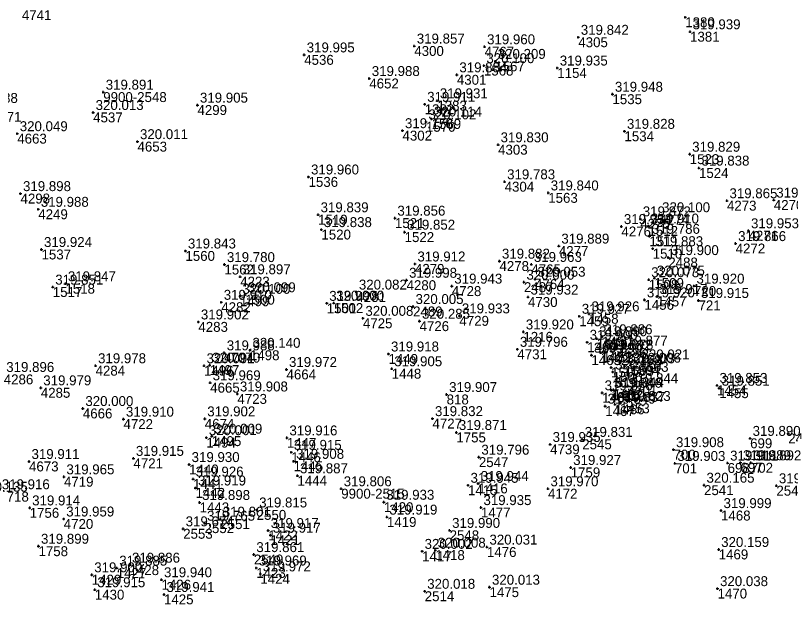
# Model space of a CAD drawing. Extents: x -829398 to -819400, y -1074439 to -1067977.
# Drawn here: x -821228.5 to -821134.8, y -1070133.8 to -1070062.6 of the extents above; entities that cross this region are included whole.
import ezdxf

# ---------------------------------------------------------------- set-up
doc = ezdxf.new("R2010")
doc.units = 0
for name, color, linetype in [('Vrstva 60', 7, 'Continuous'), ('Vrstva 61', 7, 'Continuous'), ('Čísla bodů_doměření_2012', 7, 'Continuous')]:
    doc.layers.add(name, color=color, linetype=linetype)

# ---------------------------------------------------------------- blocks, each defined once
blk = doc.blocks.new('BOD')
at = {"layer": 'Čísla bodů_doměření_2012'}
for p, q in [((-0.15, 0), (0.15, 0)), ((0, -0.15), (0, 0.15))]:
    blk.add_line(p, q, dxfattribs=at)

msp = doc.modelspace()

# ---------------------------------------------------------------- block references
at = {"layer": 'Vrstva 60'}
for p in [(-821147.514, -1070062.78), (-821147.514, -1070062.78), (-821146.931, -1070064.526), (-821146.931, -1070064.526), (-821160.443, -1070065.195), (-821160.443, -1070065.195), (-821180.274, -1070066.25), (-821180.274, -1070066.25), (-821171.774, -1070066.339), (-821171.774, -1070066.339), (-821193.582, -1070067.323), (-821193.582, -1070067.323), (-821170.487, -1070068.104), (-821170.487, -1070068.104), (-821171.857, -1070068.623), (-821171.857, -1070068.623), (-821162.988, -1070068.908), (-821162.988, -1070068.908), (-821185.715, -1070070.18), (-821185.715, -1070070.18), (-821175.125, -1070069.732), (-821175.125, -1070069.732), (-821217.882, -1070071.825), (-821156.316, -1070072.079), (-821156.316, -1070072.079), (-821177.49, -1070072.866), (-821177.49, -1070072.866), (-821206.49, -1070073.393), (-821206.49, -1070073.393), (-821179.015, -1070073.296), (-821179.015, -1070073.296), (-821219.101, -1070074.283), (-821219.101, -1070074.283), (-821178.183, -1070075.072), (-821178.183, -1070075.072), (-821178.866, -1070075.416), (-821178.866, -1070075.416), (-821228.278, -1070076.845), (-821228.278, -1070076.845), (-821181.703, -1070076.482), (-821181.703, -1070076.482), (-821154.866, -1070076.56), (-821154.866, -1070076.56), (-821213.741, -1070077.81), (-821213.741, -1070077.81), (-821170.142, -1070078.187), (-821170.142, -1070078.187), (-821146.972, -1070079.329), (-821146.972, -1070079.329), (-821145.853, -1070081.006), (-821145.853, -1070081.006), (-821193.058, -1070082.077), (-821193.058, -1070082.077), (-821169.351, -1070082.66), (-821169.351, -1070082.66), (-821227.884, -1070084.09), (-821227.884, -1070084.09), (-821164.08, -1070084.005), (-821164.08, -1070084.005), (-821142.471, -1070084.949), (-821142.471, -1070084.949), (-821136.806, -1070084.872), (-821136.806, -1070084.872), (-821225.735, -1070085.987), (-821225.735, -1070085.987), (-821191.904, -1070086.645), (-821191.904, -1070086.645), (-821182.618, -1070087.055), (-821182.618, -1070087.055), (-821152.95, -1070087.14), (-821152.95, -1070087.14), (-821150.613, -1070086.642), (-821150.613, -1070086.642), (-821155.233, -1070088.074), (-821155.233, -1070088.074), (-821151.959, -1070088.005), (-821151.959, -1070088.005), (-821191.504, -1070088.441), (-821191.504, -1070088.441), (-821181.441, -1070088.75), (-821181.441, -1070088.75), (-821139.864, -1070088.579), (-821139.864, -1070088.579), (-821151.842, -1070089.253), (-821151.842, -1070089.253), (-821225.344, -1070090.849), (-821225.344, -1070090.849), (-821207.945, -1070091.025), (-821207.945, -1070091.025), (-821162.796, -1070090.434), (-821162.796, -1070090.434), (-821151.451, -1070090.747), (-821151.451, -1070090.747), (-821141.42, -1070090.13), (-821141.42, -1070090.13), (-821149.562, -1070091.823), (-821149.562, -1070091.823), (-821203.229, -1070092.67), (-821203.229, -1070092.67), (-821180.195, -1070092.594), (-821180.195, -1070092.594), (-821169.977, -1070092.251), (-821169.977, -1070092.251), (-821166.118, -1070092.649), (-821166.118, -1070092.649), (-821201.322, -1070094.138), (-821201.322, -1070094.138), (-821181.208, -1070094.562), (-821181.208, -1070094.562), (-821165.675, -1070094.44), (-821165.675, -1070094.44), (-821151.93, -1070094.496), (-821151.93, -1070094.496), (-821151.25, -1070094.297), (-821151.25, -1070094.297), (-821223.983, -1070095.389), (-821223.983, -1070095.389), (-821222.456, -1070094.987), (-821222.456, -1070094.987), (-821175.737, -1070095.276), (-821175.737, -1070095.276), (-821167.016, -1070094.803), (-821167.016, -1070094.803), (-821146.458, -1070095.27), (-821146.458, -1070095.27), (-821201.358, -1070096.505), (-821201.358, -1070096.505), (-821200.713, -1070096.317), (-821200.713, -1070096.317), (-821187.275, -1070095.99), (-821187.275, -1070095.99), (-821166.524, -1070096.598), (-821166.524, -1070096.598), (-821150.928, -1070096.529), (-821150.928, -1070096.529), (-821203.613, -1070097.227), (-821203.613, -1070097.227), (-821190.856, -1070097.355), (-821190.856, -1070097.355), (-821190.02, -1070097.324), (-821190.02, -1070097.324), (-821152.448, -1070096.937), (-821152.448, -1070096.937), (-821145.914, -1070097.007), (-821145.914, -1070097.007), (-821180.421, -1070097.739), (-821180.421, -1070097.739), (-821186.488, -1070099.167), (-821186.488, -1070099.167), (-821174.82, -1070098.871), (-821174.82, -1070098.871), (-821160.325, -1070098.918), (-821160.325, -1070098.918), (-821159.148, -1070098.623), (-821159.148, -1070098.623), (-821206.378, -1070099.602), (-821206.378, -1070099.602), (-821179.638, -1070099.516), (-821179.638, -1070099.516), (-821167.09, -1070100.81), (-821167.09, -1070100.81), (-821159.369, -1070102.061), (-821159.369, -1070102.061), (-821158.222, -1070101.636), (-821158.222, -1070101.636), (-821157.574, -1070101.39), (-821157.574, -1070101.39), (-821200.14, -1070103.031), (-821200.14, -1070103.031), (-821167.81, -1070102.911), (-821167.81, -1070102.911), (-821155.739, -1070102.767), (-821155.739, -1070102.767), (-821203.249, -1070103.338), (-821203.249, -1070103.338), (-821183.391, -1070103.476), (-821183.391, -1070103.476), (-821158.855, -1070103.623), (-821158.855, -1070103.623), (-821157.734, -1070103.32), (-821157.734, -1070103.32), (-821157.466, -1070103.239), (-821157.466, -1070103.239), (-821218.81, -1070104.894), (-821218.81, -1070104.894), (-821205.694, -1070104.898), (-821205.694, -1070104.898), (-821205.006, -1070104.822), (-821205.006, -1070104.822), (-821154.879, -1070104.913), (-821154.879, -1070104.913), (-821154.149, -1070104.835), (-821154.149, -1070104.835), (-821153.102, -1070104.433), (-821153.102, -1070104.433), (-821195.724, -1070105.353), (-821195.724, -1070105.353), (-821183.001, -1070105.261), (-821183.001, -1070105.261), (-821156.475, -1070105.11), (-821156.475, -1070105.11), (-821156.283, -1070105.652), (-821156.283, -1070105.652), (-821204.952, -1070106.954), (-821204.952, -1070106.954), (-821225.431, -1070107.569), (-821225.431, -1070107.569), (-821156.443, -1070107.864), (-821156.443, -1070107.864), (-821156.201, -1070107.794), (-821156.201, -1070107.794), (-821154.463, -1070107.311), (-821154.463, -1070107.311), (-821143.675, -1070107.272), (-821143.675, -1070107.272), (-821143.407, -1070107.615), (-821143.407, -1070107.615), (-821201.66, -1070108.307), (-821201.66, -1070108.307), (-821176.364, -1070108.377), (-821176.364, -1070108.377), (-821157.561, -1070108.17), (-821157.561, -1070108.17), (-821157.196, -1070109.781), (-821157.196, -1070109.781), (-821156.016, -1070109.575), (-821156.016, -1070109.575), (-821155.38, -1070109.45), (-821155.38, -1070109.45), (-821220.345, -1070110.068), (-821220.345, -1070110.068), (-821215.437, -1070111.355), (-821215.437, -1070111.355), (-821205.602, -1070111.319), (-821205.602, -1070111.319), (-821178.078, -1070111.288), (-821178.078, -1070111.288), (-821204.756, -1070113.411), (-821204.756, -1070113.411), (-821175.189, -1070112.967), (-821175.189, -1070112.967), (-821135.07, -1070113.09), (-821135.07, -1070113.09), (-821205.417, -1070113.592), (-821205.417, -1070113.592), (-821195.671, -1070113.619), (-821195.671, -1070113.619), (-821163.85, -1070114.411), (-821163.85, -1070114.411), (-821159.97, -1070113.8), (-821159.97, -1070113.8), (-821139.67, -1070113.676), (-821139.67, -1070113.676), (-821195.152, -1070115.36), (-821195.152, -1070115.36), (-821148.934, -1070115.041), (-821148.934, -1070115.041), (-821214.231, -1070116.094), (-821214.231, -1070116.094), (-821172.465, -1070115.953), (-821172.465, -1070115.953), (-821226.853, -1070116.474), (-821226.853, -1070116.474), (-821207.496, -1070116.842), (-821207.496, -1070116.842), (-821194.862, -1070116.452), (-821194.862, -1070116.452), (-821161.365, -1070117.194), (-821161.365, -1070117.194), (-821148.763, -1070116.703), (-821148.763, -1070116.703), (-821142.391, -1070116.66), (-821142.391, -1070116.66), (-821140.835, -1070116.613), (-821140.835, -1070116.613), (-821139.581, -1070116.637), (-821139.581, -1070116.637), (-821194.401, -1070118.195), (-821194.401, -1070118.195), (-821222.633, -1070118.322), (-821222.633, -1070118.322), (-821207.018, -1070118.596), (-821207.018, -1070118.596), (-821172.548, -1070119.131), (-821172.548, -1070119.131), (-821206.722, -1070119.672), (-821206.722, -1070119.672), (-821189.109, -1070119.767), (-821173.773, -1070119.347), (-821173.773, -1070119.347), (-821164.114, -1070119.768), (-821145.241, -1070119.34), (-821145.241, -1070119.34), (-821136.493, -1070119.406), (-821136.493, -1070119.406), (-821206.233, -1070121.426), (-821206.233, -1070121.426), (-821183.952, -1070121.399), (-821183.952, -1070121.399), (-821226.776, -1070122.082), (-821226.776, -1070122.082), (-821199.33, -1070122.328), (-821199.33, -1070122.328), (-821172.212, -1070122.044), (-821172.212, -1070122.044), (-821143.185, -1070122.407), (-821143.185, -1070122.407), (-821222.657, -1070123.421), (-821222.657, -1070123.421), (-821203.726, -1070123.446), (-821203.726, -1070123.446), (-821183.584, -1070123.191), (-821183.584, -1070123.191), (-821208.217, -1070124.613), (-821208.217, -1070124.613), (-821205.631, -1070123.932), (-821205.631, -1070123.932), (-821197.935, -1070124.815), (-821197.935, -1070124.815), (-821197.679, -1070125.385), (-821197.679, -1070125.385), (-821176.003, -1070124.799), (-821176.003, -1070124.799), (-821225.708, -1070126.717), (-821225.708, -1070126.717), (-821179.328, -1070127.334), (-821179.328, -1070127.334), (-821177.741, -1070127.19), (-821177.741, -1070127.19), (-821171.49, -1070126.818), (-821171.49, -1070126.818), (-821143.471, -1070127.108), (-821143.471, -1070127.108), (-821199.675, -1070127.725), (-821199.675, -1070127.725), (-821216.245, -1070129.359), (-821216.245, -1070129.359), (-821214.705, -1070129.005), (-821214.705, -1070129.005), (-821199.382, -1070129.343), (-821199.382, -1070129.343), (-821219.268, -1070130.168), (-821219.268, -1070130.168), (-821198.884, -1070130.06), (-821198.884, -1070130.06), (-821210.836, -1070130.765), (-821210.836, -1070130.765), (-821218.901, -1070131.97), (-821218.901, -1070131.97), (-821179.013, -1070132.162), (-821179.013, -1070132.162), (-821171.18, -1070131.669), (-821171.18, -1070131.669), (-821143.608, -1070131.841), (-821143.608, -1070131.841), (-821210.535, -1070132.544), (-821210.535, -1070132.544)]:
    msp.add_blockref('BOD', p, dxfattribs=at)

# ---------------------------------------------------------------- texts
for s, p in [('4741', (-821227.718, -1070063.118)), ('1380', (-821147.514, -1070063.98)), ('1381', (-821146.931, -1070065.726)), ('4305', (-821160.443, -1070066.395)), ('4300', (-821180.274, -1070067.45)), ('4767', (-821171.774, -1070067.539)), ('4536', (-821193.582, -1070068.523)), ('1567', (-821170.487, -1070069.304)), ('1568', (-821171.857, -1070069.823)), ('1154', (-821162.988, -1070070.108)), ('4652', (-821185.715, -1070071.38)), ('4301', (-821175.125, -1070070.932)), ('9900-2548', (-821217.882, -1070073.025)), ('1535', (-821156.316, -1070073.279)), ('1383', (-821177.49, -1070074.066)), ('4299', (-821206.49, -1070074.593)), ('1382', (-821179.015, -1070074.496)), ('4537', (-821219.101, -1070075.483)), ('1570', (-821178.866, -1070076.616)), ('1569', (-821178.183, -1070076.272)), ('4663', (-821228.278, -1070078.045)), ('4302', (-821181.703, -1070077.682)), ('1534', (-821154.866, -1070077.76)), ('4653', (-821213.741, -1070079.01)), ('4303', (-821170.142, -1070079.387)), ('1523', (-821146.972, -1070080.529)), ('1524', (-821145.853, -1070082.206)), ('1536', (-821193.058, -1070083.277)), ('4304', (-821169.351, -1070083.86)), ('4298', (-821227.884, -1070085.29)), ('1563', (-821164.08, -1070085.205)), ('4273', (-821142.471, -1070086.149)), ('4270', (-821136.806, -1070086.072)), ('4249', (-821225.735, -1070087.187)), ('1519', (-821191.904, -1070087.845)), ('1521', (-821182.618, -1070088.255)), ('4275', (-821152.95, -1070088.34)), ('4274', (-821150.613, -1070087.842)), ('4276', (-821155.233, -1070089.274)), ('1512', (-821151.959, -1070089.205)), ('1520', (-821191.504, -1070089.641)), ('1522', (-821181.441, -1070089.95)), ('4271', (-821139.864, -1070089.779)), ('1511', (-821151.842, -1070090.453)), ('1537', (-821225.344, -1070092.049)), ('4277', (-821162.796, -1070091.634)), ('1510', (-821151.451, -1070091.947)), ('4272', (-821141.42, -1070091.33)), ('1560', (-821207.945, -1070092.225)), ('2488', (-821149.562, -1070093.023)), ('1562', (-821203.229, -1070093.87)), ('4279', (-821180.195, -1070093.794)), ('4278', (-821169.977, -1070093.451)), ('4765', (-821166.118, -1070093.849)), ('4223', (-821201.322, -1070095.338)), ('4280', (-821181.208, -1070095.762)), ('4764', (-821165.675, -1070095.64)), ('1508', (-821151.93, -1070095.696)), ('1509', (-821151.25, -1070095.497)), ('1517', (-821223.983, -1070096.589)), ('1518', (-821222.456, -1070096.187)), ('4728', (-821175.737, -1070096.476)), ('2487', (-821167.016, -1070096.003)), ('720', (-821146.458, -1070096.47)), ('720', (-821146.458, -1070096.47)), ('1499', (-821201.358, -1070097.705)), ('1500', (-821200.713, -1070097.517)), ('4281', (-821187.275, -1070097.19)), ('4282', (-821203.613, -1070098.427)), ('1501', (-821190.856, -1070098.555)), ('1502', (-821190.02, -1070098.524)), ('4730', (-821166.524, -1070097.798)), ('1456', (-821152.448, -1070098.137)), ('1457', (-821150.928, -1070097.729)), ('721', (-821145.914, -1070098.207)), ('721', (-821145.914, -1070098.207)), ('2489', (-821180.421, -1070098.939)), ('4725', (-821186.488, -1070100.367)), ('4729', (-821174.82, -1070100.071)), ('1459', (-821160.325, -1070100.118)), ('1458', (-821159.148, -1070099.823)), ('4283', (-821206.378, -1070100.802)), ('4726', (-821179.638, -1070100.716)), ('1216', (-821167.09, -1070102.01)), ('1460', (-821159.369, -1070103.261)), ('1461', (-821158.222, -1070102.836)), ('1450', (-821157.574, -1070102.59)), ('1498', (-821200.14, -1070104.231)), ('4731', (-821167.81, -1070104.111)), ('4686', (-821155.739, -1070103.967)), ('4724', (-821203.249, -1070104.538)), ('1449', (-821183.391, -1070104.676)), ('1463', (-821158.855, -1070104.823)), ('1462', (-821157.734, -1070104.52)), ('1451', (-821157.466, -1070104.439)), ('4284', (-821218.81, -1070106.094)), ('1496', (-821205.694, -1070106.098)), ('1497', (-821205.006, -1070106.022)), ('1505', (-821154.879, -1070106.113)), ('1504', (-821154.149, -1070106.035)), ('1503', (-821153.102, -1070105.633)), ('4664', (-821195.724, -1070106.553)), ('1448', (-821183.001, -1070106.461)), ('1507', (-821156.475, -1070106.31)), ('1506', (-821156.283, -1070106.852)), ('4286', (-821229.911, -1070107.151)), ('4285', (-821225.431, -1070108.769)), ('4665', (-821204.952, -1070108.154)), ('4701', (-821154.463, -1070108.511)), ('1454', (-821143.675, -1070108.472)), ('1455', (-821143.407, -1070108.815)), ('4723', (-821201.66, -1070109.507)), ('818', (-821176.364, -1070109.577)), ('818', (-821176.364, -1070109.577)), ('1464', (-821157.561, -1070109.37)), ('1465', (-821156.443, -1070109.064)), ('1452', (-821156.201, -1070108.994)), ('1466', (-821156.016, -1070110.775)), ('1453', (-821155.38, -1070110.65)), ('4666', (-821220.345, -1070111.268)), ('1467', (-821157.196, -1070110.981)), ('4722', (-821215.437, -1070112.555)), ('4674', (-821205.602, -1070112.519)), ('4727', (-821178.078, -1070112.488)), ('1755', (-821175.189, -1070114.167)), ('2485', (-821135.07, -1070114.29)), ('1494', (-821205.417, -1070114.792)), ('1495', (-821204.756, -1070114.611)), ('1447', (-821195.671, -1070114.819)), ('2545', (-821159.97, -1070115)), ('699', (-821139.67, -1070114.876)), ('699', (-821139.67, -1070114.876)), ('4739', (-821163.85, -1070115.611)), ('700', (-821148.934, -1070116.241)), ('700', (-821148.934, -1070116.241)), ('4721', (-821214.231, -1070117.294)), ('1446', (-821195.152, -1070116.56)), ('2547', (-821172.465, -1070117.153)), ('4673', (-821226.853, -1070117.674)), ('1440', (-821207.496, -1070118.042)), ('1445', (-821194.862, -1070117.652)), ('701', (-821148.763, -1070117.903)), ('701', (-821148.763, -1070117.903)), ('698', (-821142.391, -1070117.86)), ('698', (-821142.391, -1070117.86)), ('697', (-821140.835, -1070117.813)), ('697', (-821140.835, -1070117.813)), ('702', (-821139.581, -1070117.837)), ('702', (-821139.581, -1070117.837)), ('1759', (-821161.365, -1070118.394)), ('4719', (-821222.633, -1070119.522)), ('1441', (-821207.018, -1070119.796)), ('1444', (-821194.401, -1070119.395)), ('1442', (-821206.722, -1070120.872)), ('9900-2515', (-821189.109, -1070120.967)), ('1415', (-821173.773, -1070120.547)), ('1416', (-821172.548, -1070120.331)), ('4172', (-821164.114, -1070120.968)), ('2541', (-821145.241, -1070120.54)), ('2540', (-821136.493, -1070120.606)), ('4718', (-821230.449, -1070121.325)), ('1443', (-821206.233, -1070122.626)), ('1420', (-821183.952, -1070122.599)), ('1756', (-821226.776, -1070123.282)), ('2550', (-821199.33, -1070123.528)), ('1477', (-821172.212, -1070123.244)), ('1468', (-821143.185, -1070123.607)), ('4720', (-821222.657, -1070124.621)), ('2551', (-821203.726, -1070124.646)), ('1419', (-821183.584, -1070124.391)), ('2553', (-821208.217, -1070125.813)), ('2552', (-821205.631, -1070125.132)), ('1422', (-821197.935, -1070126.015)), ('1421', (-821197.679, -1070126.585)), ('2548', (-821176.003, -1070125.999)), ('1758', (-821225.708, -1070127.917)), ('1417', (-821179.328, -1070128.534)), ('1418', (-821177.741, -1070128.39)), ('1476', (-821171.49, -1070128.018)), ('1469', (-821143.471, -1070128.308)), ('2549', (-821199.675, -1070128.925)), ('1428', (-821214.705, -1070130.205)), ('1429', (-821219.268, -1070131.368)), ('1427', (-821216.245, -1070130.559)), ('1423', (-821199.382, -1070130.543)), ('1424', (-821198.884, -1070131.26)), ('1426', (-821210.836, -1070131.965)), ('1430', (-821218.901, -1070133.17)), ('1475', (-821171.18, -1070132.869)), ('1470', (-821143.608, -1070133.041)), ('1425', (-821210.535, -1070133.744)), ('2514', (-821179.013, -1070133.362))]:
    msp.add_text(s, height=1.2, dxfattribs=at).set_placement(p)
at = {"layer": 'Vrstva 61'}
for s, p in [('319.842', (-821160.143, -1070064.895)), ('319.939', (-821146.631, -1070064.226)), ('319.857', (-821179.974, -1070065.95)), ('319.960', (-821171.474, -1070066.039)), ('319.995', (-821193.282, -1070067.023)), ('320.100', (-821171.557, -1070068.323)), ('320.209', (-821170.187, -1070067.804)), ('319.935', (-821162.688, -1070068.608)), ('319.884', (-821174.825, -1070069.432)), ('319.988', (-821185.415, -1070069.88)), ('319.891', (-821217.582, -1070071.525)), ('319.948', (-821156.016, -1070071.779)), ('319.938', (-821234.009, -1070073.129)), ('319.905', (-821206.19, -1070073.093)), ('319.911', (-821178.715, -1070072.996)), ('319.931', (-821177.19, -1070072.566)), ('320.013', (-821218.801, -1070073.983)), ('320.102', (-821178.566, -1070075.116)), ('320.114', (-821177.883, -1070074.772)), ('319.871', (-821233.563, -1070075.416)), ('319.778', (-821181.403, -1070076.182)), ('320.049', (-821227.978, -1070076.545)), ('319.828', (-821154.566, -1070076.26)), ('320.011', (-821213.441, -1070077.51)), ('319.830', (-821169.842, -1070077.887)), ('319.829', (-821146.672, -1070079.029)), ('319.838', (-821145.553, -1070080.706)), ('319.960', (-821192.758, -1070081.777)), ('319.783', (-821169.051, -1070082.36)), ('319.898', (-821227.584, -1070083.79)), ('319.840', (-821163.78, -1070083.705)), ('319.895', (-821136.506, -1070084.572)), ('319.865', (-821142.171, -1070084.649)), ('319.988', (-821225.435, -1070085.687)), ('319.839', (-821191.604, -1070086.345)), ('320.100', (-821150.313, -1070086.342)), ('319.856', (-821182.318, -1070086.755)), ('319.872', (-821152.65, -1070086.84)), ('319.838', (-821191.204, -1070088.141)), ('319.954', (-821154.933, -1070087.774)), ('319.910', (-821151.659, -1070087.705)), ('319.953', (-821139.564, -1070088.279)), ('319.852', (-821181.141, -1070088.45)), ('319.786', (-821151.542, -1070088.953)), ('319.889', (-821162.496, -1070090.134)), ('319.866', (-821141.12, -1070089.83)), ('319.924', (-821225.044, -1070090.549)), ('319.843', (-821207.645, -1070090.725)), ('319.883', (-821151.151, -1070090.447)), ('319.882', (-821169.677, -1070091.951)), ('319.900', (-821149.262, -1070091.523)), ('319.780', (-821202.929, -1070092.37)), ('319.912', (-821179.895, -1070092.294)), ('319.963', (-821165.818, -1070092.349)), ('319.897', (-821201.022, -1070093.838)), ('319.847', (-821222.156, -1070094.687)), ('319.998', (-821180.908, -1070094.262)), ('320.000', (-821166.716, -1070094.503)), ('320.053', (-821165.375, -1070094.14)), ('320.073', (-821151.63, -1070094.196)), ('320.075', (-821150.95, -1070093.997)), ('319.851', (-821223.683, -1070095.089)), ('320.082', (-821186.975, -1070095.69)), ('319.943', (-821175.437, -1070094.976)), ('319.920', (-821146.158, -1070094.97)), ('320.100', (-821201.058, -1070096.205)), ('320.099', (-821200.413, -1070096.017)), ('319.932', (-821166.224, -1070096.298)), ('319.920', (-821152.148, -1070096.637)), ('319.917', (-821150.628, -1070096.229)), ('319.915', (-821145.614, -1070096.707)), ('319.910', (-821203.313, -1070096.927)), ('319.997', (-821190.556, -1070097.055)), ('320.000', (-821189.72, -1070097.024)), ('320.005', (-821180.121, -1070097.439)), ('319.933', (-821174.52, -1070098.571)), ('319.927', (-821160.025, -1070098.618)), ('319.926', (-821158.848, -1070098.323)), ('319.902', (-821206.078, -1070099.302)), ('320.008', (-821186.188, -1070098.867)), ('320.285', (-821179.338, -1070099.216)), ('319.920', (-821166.79, -1070100.51)), ('319.890', (-821157.922, -1070101.336)), ('319.886', (-821157.274, -1070101.09)), ('319.900', (-821159.069, -1070101.761)), ('319.988', (-821202.949, -1070103.038)), ('320.140', (-821199.84, -1070102.731)), ('319.918', (-821183.091, -1070103.176)), ('319.796', (-821167.51, -1070102.611)), ('319.890', (-821158.555, -1070103.323)), ('319.882', (-821157.434, -1070103.02)), ('319.878', (-821157.166, -1070102.939)), ('319.877', (-821155.439, -1070102.467)), ('320.021', (-821152.802, -1070104.133)), ('319.978', (-821218.51, -1070104.594)), ('320.091', (-821205.394, -1070104.598)), ('320.070', (-821204.706, -1070104.522)), ('319.972', (-821195.424, -1070105.053)), ('319.905', (-821182.701, -1070104.961)), ('320.168', (-821156.175, -1070104.81)), ('320.003', (-821154.579, -1070104.613)), ('320.006', (-821153.849, -1070104.535)), ('319.896', (-821229.611, -1070105.651)), ('320.162', (-821155.983, -1070105.352)), ('319.969', (-821204.652, -1070106.654)), ('319.844', (-821154.163, -1070107.011)), ('319.853', (-821143.375, -1070106.972)), ('319.979', (-821225.131, -1070107.269)), ('319.908', (-821201.36, -1070108.007)), ('319.856', (-821157.261, -1070107.87)), ('319.846', (-821156.143, -1070107.564)), ('319.844', (-821155.901, -1070107.494)), ('319.851', (-821143.107, -1070107.315)), ('319.907', (-821176.064, -1070108.077)), ('320.000', (-821220.045, -1070109.768)), ('319.849', (-821156.896, -1070109.481)), ('319.837', (-821155.716, -1070109.275)), ('319.823', (-821155.08, -1070109.15)), ('319.910', (-821215.137, -1070111.055)), ('319.902', (-821205.302, -1070111.019)), ('319.832', (-821177.778, -1070110.988)), ('319.871', (-821174.889, -1070112.667)), ('320.001', (-821205.117, -1070113.292)), ('320.009', (-821204.456, -1070113.111)), ('319.916', (-821195.371, -1070113.319)), ('319.831', (-821159.67, -1070113.5)), ('319.890', (-821139.37, -1070113.376)), ('319.935', (-821163.55, -1070114.111)), ('319.915', (-821194.852, -1070115.06)), ('319.908', (-821148.634, -1070114.741)), ('319.911', (-821226.553, -1070116.174)), ('319.915', (-821213.931, -1070115.794)), ('319.908', (-821194.562, -1070116.152)), ('319.796', (-821172.165, -1070115.653)), ('319.903', (-821148.463, -1070116.403)), ('319.911', (-821142.091, -1070116.36)), ('319.889', (-821140.535, -1070116.313)), ('319.892', (-821139.281, -1070116.337)), ('319.930', (-821207.196, -1070116.542)), ('319.927', (-821161.065, -1070116.894)), ('319.965', (-821222.333, -1070118.022)), ('319.926', (-821206.718, -1070118.296)), ('319.887', (-821194.101, -1070117.895)), ('319.945', (-821173.473, -1070119.047)), ('319.944', (-821172.248, -1070118.831)), ('320.165', (-821144.941, -1070119.04)), ('319.945', (-821136.193, -1070119.106)), ('320.135', (-821232.807, -1070120.124)), ('319.916', (-821230.149, -1070119.825)), ('319.919', (-821206.422, -1070119.372)), ('319.806', (-821188.809, -1070119.467)), ('319.970', (-821163.814, -1070119.468)), ('319.898', (-821205.933, -1070121.126)), ('319.933', (-821183.652, -1070121.099)), ('319.914', (-821226.476, -1070121.782)), ('319.815', (-821199.03, -1070122.028)), ('319.935', (-821171.912, -1070121.744)), ('319.919', (-821183.284, -1070122.891)), ('319.999', (-821142.885, -1070122.107)), ('319.959', (-821222.357, -1070123.121)), ('319.765', (-821205.331, -1070123.632)), ('319.801', (-821203.426, -1070123.146)), ('319.674', (-821207.917, -1070124.313)), ('319.917', (-821197.635, -1070124.515)), ('319.990', (-821175.703, -1070124.499)), ('319.917', (-821197.379, -1070125.085)), ('319.899', (-821225.408, -1070126.417)), ('320.031', (-821171.19, -1070126.518)), ('319.861', (-821199.375, -1070127.425)), ('320.002', (-821179.028, -1070127.034)), ('320.008', (-821177.441, -1070126.89)), ('320.159', (-821143.171, -1070126.808)), ('319.885', (-821215.945, -1070129.059)), ('319.886', (-821214.405, -1070128.705)), ('319.969', (-821199.082, -1070129.043)), ('319.900', (-821218.968, -1070129.868)), ('319.940', (-821210.536, -1070130.465)), ('319.972', (-821198.584, -1070129.76)), ('320.013', (-821170.88, -1070131.369)), ('319.915', (-821218.601, -1070131.67)), ('319.941', (-821210.235, -1070132.244)), ('320.018', (-821178.713, -1070131.862)), ('320.038', (-821143.308, -1070131.541))]:
    msp.add_text(s, height=1.2, dxfattribs=at).set_placement(p)

doc.saveas('drawing.dxf')
